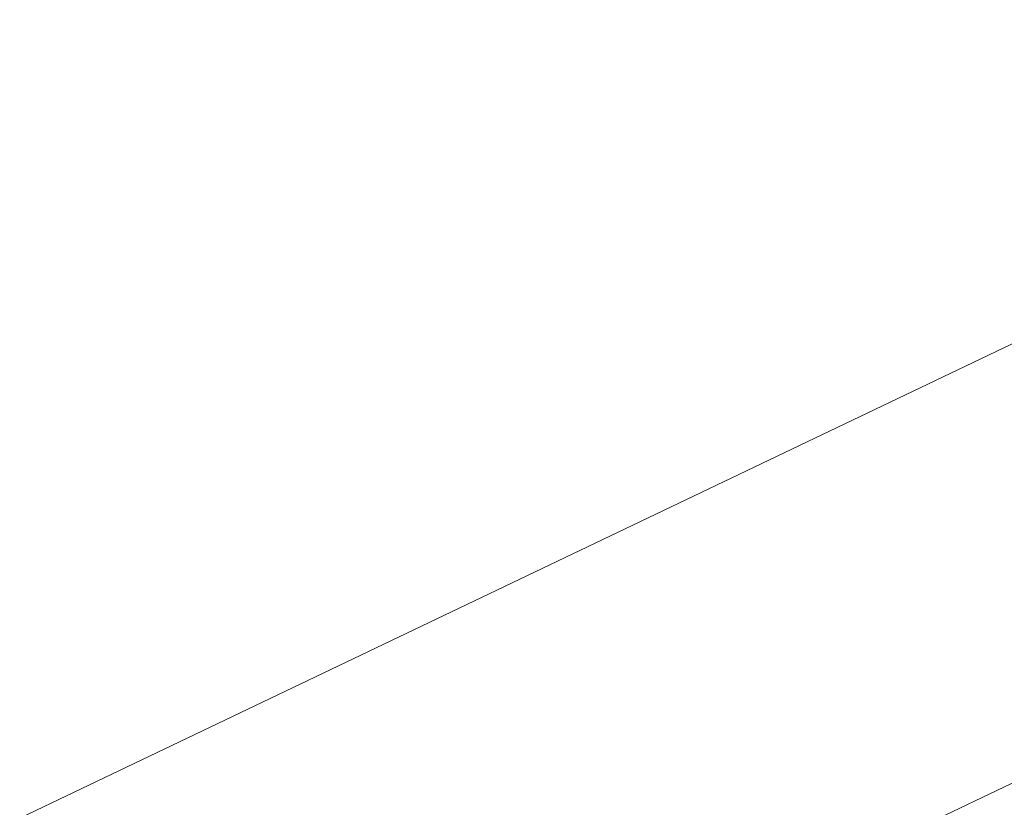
# Model space of a CAD drawing. Header units: metres. Extents: x 163628 to 167676, y 402708 to 405373.
# Tile 293 of 656: x 166351.13 to 166354.41, y 404346.98 to 404349.61. Entities that reach past the tile are written whole.
import ezdxf

# ---------------------------------------------------------------- set-up
doc = ezdxf.new("R2010")
doc.units = ezdxf.units.M
for name, color, linetype, lineweight in [('X-CA190022.004-UO-BGT_Ondergrond$0$GE_479_BTDGroenvoorziening_grasenkruida_GEM', 253, 'Continuous', 9), ('X-CA190022.004-UO-BGT_Ondergrond$0$GE_541_OWTOever_slootkant_Vlak_GEM', 253, 'Continuous', 9), ('X-CA190022.004-UO-KAD_Percelen$0$B-WE-KG-GRENS_PERCEEL-GV', 150, 'Continuous', 9)]:
    doc.layers.add(name, color=color, linetype=linetype, lineweight=lineweight)

msp = doc.modelspace()

# ---------------------------------------------------------------- linework, layer by layer
at = {"layer": 'X-CA190022.004-UO-BGT_Ondergrond$0$GE_479_BTDGroenvoorziening_grasenkruida_GEM', "flags": 128}
msp.add_lwpolyline([(166336.177, 404338.347), (166362.282, 404350.81), (166382.869, 404360.584), (166402.268, 404370.292), (166431.523, 404384.588), (166454.942, 404395.665), (166474.552, 404405.1), (166493.316, 404414.196), (166508.664, 404421.261), (166516.137, 404424.067), (166517.818, 404424.526), (166518.436, 404424.629), (166518.914, 404424.318), (166519.302, 404423.699), (166519.584, 404423.052), (166519.805, 404422.274), (166519.854, 404421.567), (166519.784, 404420.961), (166519.601, 404420.495), (166518.805, 404419.445), (166245.53, 404287.59)], dxfattribs=at)
at = {"layer": 'X-CA190022.004-UO-BGT_Ondergrond$0$GE_541_OWTOever_slootkant_Vlak_GEM', "flags": 128}
msp.add_lwpolyline([(166336.177, 404338.347), (166362.282, 404350.81), (166382.869, 404360.584), (166402.268, 404370.292), (166431.523, 404384.588), (166454.942, 404395.665), (166474.552, 404405.1), (166493.316, 404414.196), (166508.664, 404421.261), (166516.137, 404424.067), (166517.818, 404424.526), (166518.436, 404424.629), (166518.914, 404424.318), (166519.302, 404423.699), (166519.584, 404423.052), (166519.805, 404422.274), (166519.854, 404421.567), (166519.784, 404420.961), (166519.601, 404420.495), (166518.805, 404419.445)], dxfattribs=at)
at = {"layer": 'X-CA190022.004-UO-KAD_Percelen$0$B-WE-KG-GRENS_PERCEEL-GV', "flags": 128}
msp.add_lwpolyline([(166344.579, 404343.815), (166354.738, 404348.675), (166394.97, 404368.314), (166403.983, 404372.633), (166462.856, 404400.844), (166495.615, 404416.798), (166519.676, 404428.189), (166557.729, 404446.204)], dxfattribs=at)
msp.add_lwpolyline([(166076.061, 404220.716), (166075.539, 404212.149), (166095.059, 404220.376), (166405.703, 404369.055), (166403.983, 404372.633), (166394.97, 404368.314), (166354.738, 404348.675), (166344.579, 404343.815), (166305.382, 404325.064), (166207.795, 404278.74), (166208.24, 404285.568), (166197.731, 404280.701), (166189.883, 404281.199), (166189.977, 404282.695), (166187.047, 404282.88), (166181.704, 404283.218), (166169.602, 404283.984), (166169.541, 404283.038), (166168.431, 404265.008), (166081.725, 404223.432)], close=True, dxfattribs=at)

doc.saveas('drawing.dxf')
